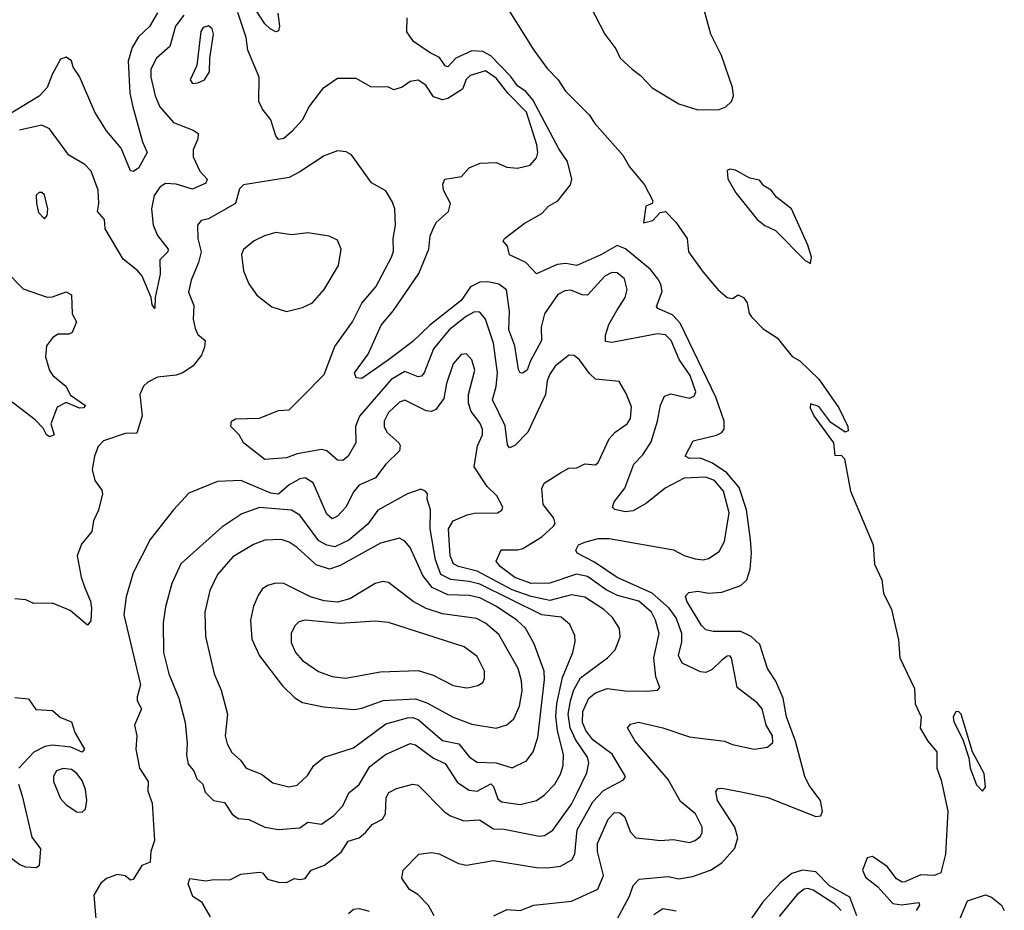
# Model space of a CAD drawing. Extents: x 1603745 to 1745082, y 385868 to 533966.
# Tile 362 of 646: x 1741233 to 1744896, y 423176 to 426489. Entities that reach past the tile are written whole.
import ezdxf

# ---------------------------------------------------------------- set-up
doc = ezdxf.new("R2010")
doc.units = 0

msp = doc.modelspace()

# ---------------------------------------------------------------- linework, layer by layer
at = {"layer": '0CON20XD'}
for points in [[(1743755, 426153.3), (1743835, 426154.2), (1743859.6, 426165), (1743880.8, 426185), (1743888.3, 426205), (1743885, 426236), (1743843.8, 426355), (1743803.8, 426435), (1743765, 426576)], [(1741745, 426513.9), (1741715, 426463.8), (1741674.6, 426425.4), (1741651, 426385), (1741636.7, 426335), (1741642.9, 426215), (1741654.1, 426165), (1741689.5, 426035), (1741706.9, 425995), (1741675, 425936.7), (1741655, 425924.2), (1741645, 425926.2), (1741610.7, 426010.7), (1741555.3, 426075.3), (1741512.3, 426145), (1741455, 426278), (1741431.8, 426311.8), (1741426, 426336), (1741405, 426349.1), (1741385, 426341.4), (1741353.2, 426285), (1741335, 426236.9), (1741305, 426204.7), (1741185, 426131.6)], [(1742605, 425223.8), (1742505, 425154.4), (1742485, 425156.2), (1742478.1, 425175), (1742528.5, 425245), (1742577, 425353), (1742622.7, 425407.3), (1742717.6, 425545), (1742754.7, 425635), (1742759.5, 425685), (1742772.8, 425717.2), (1742783.8, 425735), (1742828.2, 425775), (1742835.6, 425805), (1742808.8, 425855), (1742806.3, 425876.3), (1742813.8, 425895), (1742876, 425905), (1742905, 425937.1), (1742946.2, 425955), (1743005, 425957.1), (1743045, 425940.4), (1743085, 425936.7), (1743131.9, 425948.1), (1743155.3, 425974.7), (1743160.7, 425995), (1743156.4, 426023.6), (1743118, 426145), (1743048, 426215), (1743005, 426271.7), (1742965, 426298.8), (1742909, 426281), (1742893.7, 426266.3), (1742879.5, 426230.5), (1742825, 426195.3), (1742805, 426190.7), (1742771.9, 426201.9), (1742743.9, 426245), (1742715, 426263.4), (1742685, 426258.7), (1742655, 426237.5), (1742625, 426227.5), (1742605, 426237.5), (1742539.1, 426239.1), (1742485, 426270), (1742415, 426270.5), (1742358.7, 426231.3), (1742311.2, 426168.8), (1742283.6, 426115), (1742245, 426072.7), (1742215, 426046.9), (1742195, 426042.5), (1742185, 426056.7), (1742166.4, 426116.4), (1742135.8, 426155.8), (1742122.1, 426185), (1742124.1, 426275), (1742080.8, 426375), (1742075, 426422), (1742044.3, 426515)], [(1742192.7, 426512.7), (1742199.5, 426465), (1742195, 426446.7), (1742185, 426444), (1742165, 426454.4), (1742145, 426473.5), (1742115, 426518.9)], [(1743045, 426535.8), (1743145.2, 426375.2), (1743195, 426307.1), (1743235.7, 426265), (1743263.4, 426223.4), (1743351.6, 426135), (1743372.2, 426102.2), (1743476, 425985), (1743501.5, 425941.5), (1743556.5, 425875), (1743588.1, 425815), (1743585.5, 425804.5), (1743562.5, 425795), (1743552.9, 425732.9), (1743588.1, 425741.9), (1743615, 425772), (1743635.7, 425775), (1743674.2, 425735), (1743716.2, 425675), (1743721.2, 425625), (1743775, 425549.2), (1743830, 425485), (1743865, 425455.8), (1743885, 425451.2), (1743905, 425465.8), (1743925, 425455.6), (1743938.6, 425435), (1743945.9, 425395.9), (1743955, 425384), (1743998.7, 425338.7), (1744051.1, 425305), (1744106.1, 425236.1), (1744135, 425219.4), (1744205, 425151.3), (1744280.4, 425045), (1744314, 424975), (1744315, 424960), (1744304.1, 424954.1), (1744250.5, 424990.5), (1744205, 425050), (1744175, 425060), (1744173.8, 425045), (1744186.7, 425015), (1744260, 424915), (1744265, 424867.5), (1744288.8, 424868.8), (1744300.8, 424855), (1744323.1, 424735), (1744407.8, 424535), (1744413.1, 424463.1), (1744440, 424405), (1744445.8, 424355), (1744475.8, 424295), (1744501.7, 424181.7), (1744507.1, 424115), (1744561.4, 424001.4), (1744564.4, 423944.4), (1744585.8, 423895.8), (1744583, 423853), (1744610.8, 423805), (1744644.3, 423765), (1744644.4, 423705), (1744660.2, 423660.2), (1744685.6, 423545), (1744677.1, 423385), (1744660, 423315), (1744635, 423305.4), (1744585, 423307.9), (1744525, 423281.8), (1744515, 423281.1), (1744495, 423293.3), (1744459.2, 423339.2), (1744405, 423375.8), (1744385, 423371.2), (1744367.9, 423325), (1744379.6, 423299.6), (1744425, 423263.1), (1744481.1, 423201.1), (1744513.2, 423196.8), (1744577.5, 423205), (1744580, 423195), (1744567.5, 423175)], [(1743357.6, 426535), (1743409.6, 426435), (1743449.9, 426379.9), (1743467.1, 426345), (1743510.9, 426305), (1743541.7, 426281.7), (1743585, 426235.3), (1743685, 426175.7), (1743755, 426153.3)], [(1741843.3, 426505), (1741811.9, 426465), (1741790.6, 426389.4), (1741741.8, 426345), (1741720, 426305), (1741720.2, 426275), (1741736.2, 426205), (1741754.1, 426165), (1741805, 426106.2), (1741878.3, 426078.3), (1741896.4, 426065), (1741895.7, 426045), (1741878.1, 426005), (1741878.3, 425978.3), (1741902.5, 425925), (1741930.6, 425895), (1741925, 425880.6), (1741875, 425858.7), (1741815, 425876.5), (1741775, 425879.2), (1741755, 425867.5), (1741732.4, 425835), (1741723.5, 425785), (1741728.8, 425725), (1741745.5, 425685.5), (1741785.3, 425635), (1741783.5, 425625), (1741754.6, 425595), (1741755, 425542.5), (1741736.8, 425455), (1741735.5, 425414.5), (1741725, 425427.5), (1741722.1, 425455), (1741688.8, 425535), (1741672.2, 425555), (1741617.7, 425597.7), (1741550.3, 425710.3), (1741547.8, 425745), (1741522.3, 425775), (1741527.6, 425805), (1741524.1, 425855), (1741498.8, 425925), (1741475, 425950), (1741415, 425985.4), (1741343.2, 426083.2), (1741315, 426096.1), (1741232, 426078)], [(1743445.7, 423125), (1743501.2, 423228.8), (1743515, 423268.8), (1743537.6, 423292.4), (1743645, 423302), (1743685, 423293.1), (1743735, 423301.1), (1743803.1, 423325), (1743845, 423352.7), (1743892.6, 423407.4), (1743903.9, 423445), (1743893.4, 423485), (1743828.2, 423585), (1743822.4, 423617.6), (1743831.4, 423628.6), (1743845, 423630), (1743916.7, 423616.7), (1744016.2, 423595), (1744195, 423525.5), (1744212.4, 423527.6), (1744219.1, 423545), (1744211.6, 423585), (1744169.6, 423639.6), (1744153.3, 423673.3), (1744119, 423805), (1744085.5, 423895), (1744072.3, 423965), (1744045, 424028.2), (1744014.1, 424075), (1743985.9, 424165), (1743954.2, 424194.2), (1743915, 424212.4), (1743812.9, 424212.9), (1743785, 424218.6), (1743768.9, 424235), (1743714.2, 424325.8), (1743710, 424345), (1743722.2, 424357.8), (1743755, 424362.5), (1743795, 424356), (1743845, 424359.6), (1743915, 424383.6), (1743938.2, 424405), (1743950.4, 424445), (1743955.2, 424504.8), (1743951.7, 424555), (1743935.9, 424665), (1743909.1, 424749.1), (1743863.1, 424803.1), (1743809.5, 424839.5), (1743765, 424857.9), (1743725, 424856.4), (1743708.6, 424865), (1743738.3, 424921.7), (1743825, 424943.6), (1743845, 424953.6), (1743853.1, 424965), (1743853.8, 424995), (1743822.2, 425085), (1743689.9, 425359.9), (1743661.5, 425391.5), (1743606.7, 425415), (1743602.2, 425422.2), (1743622.2, 425477.8), (1743618.3, 425505), (1743607.2, 425525), (1743579.6, 425559.6), (1743486.6, 425636.6), (1743455, 425648.9), (1743395, 425613.6), (1743305, 425574), (1743265, 425582), (1743232.2, 425577.8), (1743155, 425543.1), (1743115.6, 425585), (1743054.6, 425614.6), (1743046.8, 425646.8), (1743031.2, 425665), (1743036.2, 425675), (1743108.9, 425731.1), (1743175, 425768.2), (1743200, 425795), (1743234.7, 425815.3), (1743281.8, 425875), (1743286.2, 425895), (1743271.1, 425961.1), (1743238.2, 426008.2), (1743141.1, 426191.1), (1743115, 426221.3), (1743085, 426242.3), (1743059.1, 426279.1), (1742985, 426354.5), (1742955, 426371), (1742915, 426372.8), (1742854.6, 426345.4), (1742825, 426313.6), (1742815, 426316.9), (1742795, 426348.5), (1742759.4, 426365), (1742698.1, 426408.1), (1742673.4, 426443.4), (1742673.8, 426496.2)], [(1741875, 426251.2), (1741895, 426253.8), (1741920, 426265), (1741939.2, 426295), (1741939.4, 426345), (1741953.3, 426435), (1741948.1, 426455), (1741935, 426465.5), (1741915, 426459.4), (1741906.9, 426445), (1741891.9, 426318.1), (1741866.7, 426265), (1741875, 426251.2)], [(1743245, 424803.1), (1743275, 424820), (1743305, 424821.5), (1743335, 424837.1), (1743375, 424833.3), (1743385, 424842.2), (1743425, 424929.1), (1743448.2, 424955), (1743492.7, 424985), (1743505.3, 425005), (1743508.7, 425048.7), (1743488.7, 425098.7), (1743462.6, 425142.6), (1743375, 425152.1), (1743352.1, 425172.1), (1743315, 425222.9), (1743295, 425240), (1743275, 425241.4), (1743225, 425199.7), (1743205, 425170.4), (1743194.4, 425145), (1743189, 425095), (1743122.5, 424955), (1743075, 424904.6), (1743055, 424896.4), (1743047.6, 424907.6), (1743038.1, 424978.1), (1742991.9, 425075), (1743005.8, 425124.2), (1743009.8, 425175), (1742994.8, 425285), (1742965.2, 425375.2), (1742945, 425400.4), (1742925, 425401.6), (1742895, 425385.7), (1742830.8, 425335), (1742772.5, 425265), (1742737.5, 425175), (1742727.4, 425162.6), (1742715, 425160.8), (1742665, 425179.8), (1742615, 425150.2), (1742496.2, 425013.8), (1742482.4, 424975), (1742483.5, 424915), (1742454.7, 424865.3), (1742435, 424849.4), (1742415, 424850), (1742375.3, 424885.3), (1742355, 424889.6), (1742265, 424873.6), (1742225, 424858.5), (1742145, 424853.1), (1742065.6, 424915), (1742049.2, 424945), (1742017.8, 424975), (1742020.6, 424995), (1742035, 425003.5), (1742125, 425006.7), (1742195, 425034.5), (1742235, 425037.3), (1742283.5, 425086.5), (1742365, 425169.2), (1742405, 425273.3), (1742470.7, 425365), (1742505.9, 425434.1), (1742557.7, 425495), (1742615.5, 425605), (1742622.8, 425627.2), (1742622.1, 425675), (1742631.2, 425725), (1742628.5, 425785), (1742619.8, 425809.8), (1742595, 425852), (1742541.7, 425881.7), (1742466.6, 425986.6), (1742447.5, 425997.5), (1742415, 426000.6), (1742365, 425982.7), (1742275, 425922.3), (1742235, 425902.3), (1742065, 425874.3), (1742050.4, 425859.6), (1742035, 425805.5), (1741935, 425748.2), (1741908.1, 425741.9), (1741894.4, 425725), (1741895.4, 425675), (1741907.8, 425625), (1741898.4, 425585), (1741870.7, 425519.3), (1741861.1, 425475), (1741881.1, 425425), (1741877.5, 425375), (1741885, 425340), (1741895, 425317.5), (1741922.5, 425295), (1741919.7, 425270.3), (1741908.6, 425241.4), (1741878.2, 425201.8), (1741840, 425175), (1741815, 425166), (1741745, 425158.8), (1741709.5, 425140.5), (1741693.3, 425125), (1741680, 425095), (1741688.6, 425015), (1741668.7, 424951.3), (1741625, 424949.5), (1741545, 424921.9), (1741525, 424901.2), (1741510.6, 424865), (1741501.9, 424815), (1741511.9, 424775), (1741538.4, 424738.4), (1741541.2, 424725), (1741525.4, 424664.6), (1741506.9, 424625), (1741501.1, 424585), (1741462.4, 424537.6), (1741447.1, 424495), (1741461.6, 424415), (1741475.3, 424375.3), (1741495.8, 424325.8), (1741499.3, 424299.3), (1741497.8, 424252.2), (1741485, 424236.2), (1741420.9, 424290.9), (1741355, 424318.5), (1741285, 424317.5), (1741255, 424330.6), (1741215, 424334.2)], [(1744175, 425582), (1744178.6, 425605), (1744165, 425650), (1744103.5, 425785), (1744048.6, 425828.6), (1744028.1, 425855), (1744000.7, 425870.7), (1743985, 425891.6), (1743949.5, 425899.5), (1743895, 425928.9), (1743875, 425933.2), (1743865, 425927.9), (1743866.8, 425896.8), (1743896.2, 425845), (1743976.2, 425745), (1744005, 425722.8), (1744044.8, 425704.8), (1744155, 425592.5), (1744175, 425582)], [(1741325, 425747.5), (1741335, 425760), (1741337.5, 425785), (1741325, 425836.7), (1741315, 425846.2), (1741305, 425846.2), (1741294.5, 425835.5), (1741294.6, 425804.6), (1741302.1, 425772.1), (1741325, 425747.5)], [(1742225, 425403.8), (1742285, 425418.6), (1742322, 425435), (1742365.5, 425485), (1742418.5, 425575), (1742428, 425635), (1742415, 425668.8), (1742384.1, 425684.1), (1742305, 425695.7), (1742245, 425688), (1742185, 425696.9), (1742143.3, 425685), (1742105, 425665.7), (1742065, 425633.8), (1742057.5, 425615), (1742065.7, 425555), (1742085.7, 425505.7), (1742115, 425464), (1742171.2, 425421.2), (1742225, 425403.8)], [(1741179.4, 425555), (1741245, 425487.8), (1741335, 425457.1), (1741355, 425457.9), (1741405, 425476.7), (1741425.7, 425465), (1741428.2, 425395), (1741443.6, 425365), (1741428.1, 425325), (1741415, 425318.9), (1741375, 425318.7), (1741355, 425305.4), (1741332.1, 425275), (1741328.8, 425235), (1741343.9, 425183.9), (1741355.4, 425165.4), (1741404.3, 425125), (1741421.6, 425091.6), (1741476.9, 425053.1), (1741470, 425045), (1741455, 425044.2), (1741405, 425064.2), (1741372.3, 425047.7), (1741348.5, 424985), (1741361.5, 424945), (1741345, 424937.3), (1741332.5, 424945), (1741319.9, 424969.9), (1741290.4, 425000.4), (1741205, 425066.2)], [(1742996.7, 423155), (1743045, 423178.5), (1743094.6, 423175.4), (1743145, 423194.5), (1743285, 423209.6), (1743383.5, 423255), (1743404.7, 423305.3), (1743381.7, 423395), (1743381.7, 423425), (1743421.6, 423515), (1743445, 423539.2), (1743465, 423538.6), (1743482.2, 423525), (1743505, 423466.7), (1743525, 423445.4), (1743585, 423439.7), (1743615.4, 423435.4), (1743665, 423439.4), (1743725, 423428.5), (1743745, 423435.5), (1743765, 423451.9), (1743771.8, 423465), (1743771.1, 423485), (1743746.4, 423535), (1743691.2, 423581.2), (1743645, 423662.7), (1743522.3, 423805), (1743494.4, 423855), (1743505, 423868.6), (1743535, 423875.4), (1743625, 423855.3), (1743725, 423820.9), (1743855, 423804.6), (1743885, 423792.1), (1743965, 423775.6), (1744015, 423782.5), (1744035, 423800), (1744033.8, 423825), (1744009.2, 423865), (1743995, 423925.6), (1743976.9, 423946.9), (1743902.2, 424005), (1743881.1, 424115), (1743875, 424121.9), (1743865, 424120.9), (1743845, 424106.9), (1743808.6, 424071.4), (1743785, 424060.6), (1743765, 424063.3), (1743696.7, 424095), (1743683.7, 424123.7), (1743696.5, 424175), (1743695.9, 424205), (1743675, 424264), (1743649.2, 424299.2), (1743585.6, 424355.6), (1743455, 424413.4), (1743371, 424471), (1743306, 424505), (1743301.4, 424515), (1743312, 424535), (1743335, 424545.4), (1743385, 424559.2), (1743425, 424559.2), (1743665, 424517.4), (1743705, 424495.9), (1743745, 424483.4), (1743775, 424479.3), (1743795.7, 424484.3), (1743835, 424511.1), (1743855, 424547.5), (1743872, 424655), (1743850.7, 424735), (1743817.4, 424775), (1743785, 424787.3), (1743705, 424783.5), (1743633.9, 424746.1), (1743565, 424690.3), (1743515, 424662.2), (1743485, 424657.7), (1743446.6, 424666.6), (1743437.5, 424675), (1743443.6, 424695), (1743484.3, 424745.7), (1743517.1, 424835), (1743550.3, 424869.7), (1743581.3, 424918.7), (1743605.8, 424995), (1743616.1, 425055), (1743631.9, 425088.1), (1743655, 425097.1), (1743725, 425080.8), (1743741.7, 425088.3), (1743748.2, 425105), (1743727, 425165), (1743686, 425225), (1743655.8, 425295), (1743635, 425316.1), (1743605, 425320.3), (1743435, 425288), (1743411.4, 425291.4), (1743411.6, 425315), (1743424.6, 425355), (1743453.5, 425406.5), (1743485.3, 425455), (1743492.5, 425485), (1743483.1, 425525), (1743455, 425547.3), (1743435, 425548.6), (1743409.6, 425535), (1743345, 425464.3), (1743325, 425464.8), (1743283, 425483), (1743260.2, 425479.8), (1743235, 425466.7), (1743184.8, 425395.2), (1743172.9, 425345), (1743174.2, 425295), (1743132.2, 425217.8), (1743121.1, 425185), (1743103.3, 425173.3), (1743095, 425175.4), (1743087.8, 425187.8), (1743074.8, 425275), (1743052.3, 425335), (1743054.8, 425405), (1743044.2, 425484.2), (1743015.2, 425505.2), (1742973.8, 425513.8), (1742945, 425512.9), (1742909.5, 425495), (1742875, 425444.8), (1742757.9, 425352.1), (1742695, 425291.6), (1742605, 425223.8)], [(1741942.1, 423152.1), (1741912, 423205), (1741876.8, 423226.8), (1741858.9, 423275), (1741866, 423294), (1741925.7, 423285.7), (1741955, 423290), (1742015, 423289.2), (1742055, 423310), (1742125, 423317.5), (1742135.6, 423315.6), (1742155, 423291.9), (1742195, 423280.5), (1742225, 423280), (1742255, 423294.4), (1742275, 423290), (1742295, 423294.2), (1742317.5, 423325), (1742366.7, 423343.3), (1742428, 423392), (1742455, 423433.1), (1742495, 423446), (1742519.5, 423465), (1742543.3, 423495), (1742581.9, 423515), (1742592.9, 423535), (1742596.6, 423595), (1742605.9, 423614.1), (1742635, 423628.8), (1742695, 423645.5), (1742715, 423641.9), (1742812.5, 423542.5), (1742835, 423527.3), (1742885, 423509.1), (1742942.7, 423512.7), (1742995, 423478.4), (1743035, 423477.6), (1743165, 423452.2), (1743185.2, 423454.8), (1743215.5, 423474.5), (1743285, 423570.9), (1743307.1, 423612.9), (1743342.9, 423687.1), (1743350, 423725), (1743344.8, 423745), (1743300.9, 423810.9), (1743280.7, 423855), (1743273.5, 423905), (1743282.3, 423955), (1743294.5, 423995.5), (1743319.2, 424040.8), (1743418.9, 424115), (1743447.5, 424145), (1743466.6, 424193.4), (1743464.6, 424224.6), (1743437.5, 424265), (1743405.4, 424295), (1743335, 424340.4), (1743285, 424348.8), (1743205, 424328.3), (1743135, 424343.2), (1743065, 424368.4), (1742935, 424437.4), (1742865, 424454.9), (1742846.9, 424465), (1742833.5, 424495), (1742828.4, 424595), (1742845, 424624.7), (1742897.5, 424647.5), (1742925, 424653.7), (1743010, 424655), (1743026, 424664), (1743029.5, 424675), (1743007.1, 424717.1), (1742971.9, 424751.9), (1742923.3, 424825), (1742935.9, 424904.1), (1742954, 424945), (1742954.7, 424965), (1742945, 424989.1), (1742911.9, 425031.9), (1742902.4, 425062.4), (1742902.2, 425095), (1742925.9, 425185), (1742915, 425224), (1742895, 425245.6), (1742875, 425243.1), (1742845, 425208.6), (1742820.4, 425135), (1742810.5, 425079.5), (1742780.9, 425039.1), (1742765, 425031.8), (1742745, 425033.8), (1742665, 425072.9), (1742645, 425066.4), (1742605, 425027.9), (1742588.7, 424995), (1742588, 424975), (1742597.9, 424955), (1742642.9, 424915), (1742648.5, 424905), (1742646.1, 424885), (1742594.8, 424835.2), (1742555.7, 424784.3), (1742495, 424756.7), (1742475.7, 424734.3), (1742445.9, 424675), (1742415, 424641.5), (1742395, 424632.1), (1742375, 424650), (1742325, 424766.2), (1742295, 424784.2), (1742275, 424781.1), (1742235, 424758), (1742195, 424723.4), (1742167.5, 424727.5), (1742055, 424774.6), (1741968.6, 424771.4), (1741862.4, 424727.6), (1741804.6, 424665.4), (1741718.1, 424555), (1741655, 424431.2), (1741628.5, 424341.5), (1741620.6, 424275), (1741681.8, 424015), (1741669.4, 423970.6), (1741669.2, 423955), (1741685.3, 423925), (1741660, 423865), (1741668.1, 423825), (1741664.6, 423775), (1741678.8, 423705), (1741710.4, 423655), (1741709.2, 423619.2), (1741725.7, 423574.3), (1741733.9, 423436.1), (1741720, 423395), (1741717.5, 423355), (1741687.3, 423342.7), (1741655, 423290), (1741645, 423288), (1741625, 423303.8), (1741595, 423308.8), (1741555, 423293.8), (1741535, 423276.7), (1741508, 423232), (1741518.1, 423115)], [(1742774.2, 423155), (1742753.8, 423193.8), (1742714.2, 423235), (1742682.9, 423252.9), (1742654.2, 423295), (1742659.2, 423325), (1742717.5, 423385), (1742765, 423391.5), (1742793.5, 423386.5), (1742865, 423350), (1742895, 423343.8), (1742995, 423361.8), (1743155, 423335.3), (1743195.9, 423334.1), (1743245, 423339.6), (1743286.4, 423363.6), (1743297.3, 423385), (1743306.7, 423475), (1743365, 423579.3), (1743405, 423621.3), (1743479.1, 423660.9), (1743486.9, 423673.1), (1743437.1, 423757.1), (1743365, 423810.6), (1743338.6, 423845), (1743325.8, 423875), (1743327.1, 423915), (1743350.5, 423965), (1743374.8, 423985.2), (1743418.7, 424001.3), (1743485, 423991.9), (1743565, 423991.3), (1743605, 423994.3), (1743613.8, 424005), (1743599.3, 424045), (1743591.4, 424115), (1743611.1, 424205), (1743597.8, 424255), (1743582.8, 424285), (1743536, 424326), (1743457.2, 424347.2), (1743415, 424367.9), (1743345, 424417.2), (1743304, 424426), (1743205, 424392.4), (1743135, 424391.8), (1743075, 424414), (1743020, 424455), (1743005.7, 424475), (1743023.5, 424516.5), (1743085, 424516.7), (1743105, 424522.2), (1743175, 424565.3), (1743218.5, 424605), (1743224.5, 424615), (1743220, 424635), (1743180.3, 424685), (1743174.5, 424745), (1743183.3, 424765), (1743245, 424803.1)], [(1742195, 423476.2), (1742275, 423482.3), (1742305, 423503.4), (1742355, 423496.8), (1742401.7, 423528.3), (1742435.2, 423564.8), (1742457.1, 423612.9), (1742495, 423643.3), (1742535, 423710.3), (1742593.5, 423755), (1742685, 423795.9), (1742705, 423791.2), (1742771.9, 423741.9), (1742815, 423722.4), (1742861.6, 423651.6), (1742905, 423622.9), (1742935, 423618.6), (1742985, 423646.4), (1742995, 423636.5), (1743011, 423591), (1743025, 423579.3), (1743095, 423569.4), (1743155.2, 423584.8), (1743184.8, 423605.2), (1743222.9, 423645), (1743245, 423682.9), (1743254.7, 423715), (1743256.1, 423755), (1743233.2, 423843.2), (1743227.5, 423897.5), (1743231.3, 423945), (1743252, 424042), (1743290, 424135), (1743298.5, 424175), (1743297.7, 424197.7), (1743279.1, 424239.1), (1743246.4, 424266.4), (1743175, 424275.5), (1742945, 424389), (1742905, 424399.5), (1742836.3, 424406.3), (1742799.8, 424425), (1742779.6, 424479.6), (1742759.6, 424595), (1742760.4, 424665), (1742748.6, 424705), (1742750, 424725), (1742742.5, 424735), (1742725, 424742), (1742675, 424725.5), (1742565.6, 424664.4), (1742527.8, 424612.2), (1742456.7, 424553.3), (1742405, 424528.3), (1742375, 424533.7), (1742345, 424550.2), (1742275, 424645.3), (1742243.9, 424663.9), (1742125, 424674.7), (1742058.7, 424651.3), (1741985, 424600.8), (1741832, 424465), (1741798.5, 424391.5), (1741775.4, 424305), (1741766.4, 424245), (1741767.5, 424135), (1741788, 424055), (1741824.7, 423965), (1741847.7, 423875), (1741856.2, 423796.2), (1741853, 423753), (1741859.8, 423719.8), (1741880.9, 423695), (1741891.5, 423665), (1741914.3, 423645), (1741922.9, 423615), (1741953.8, 423583.8), (1741995, 423576.9), (1742023.1, 423533.1), (1742045, 423517.5), (1742085, 423513.3), (1742144.6, 423484.6), (1742195, 423476.2)], [(1742234.4, 423635.6), (1742265, 423641.9), (1742302.8, 423677.2), (1742327.1, 423715), (1742365, 423745.5), (1742475, 423780), (1742595, 423869.7), (1742675, 423892.1), (1742695, 423892.8), (1742715, 423885.2), (1742805, 423808.1), (1742866.2, 423795), (1742905.4, 423745), (1742935, 423726.7), (1743005, 423724.8), (1743065, 423705.5), (1743118, 423732), (1743142.9, 423765), (1743160.7, 423819.3), (1743185.5, 424035), (1743184.3, 424065), (1743146.9, 424166.9), (1743114.8, 424224.8), (1743081.8, 424255), (1743005.9, 424305.9), (1742945, 424338.6), (1742905, 424346.4), (1742825, 424348.8), (1742767.1, 424377.1), (1742731.8, 424421.8), (1742685.3, 424525), (1742665, 424549.1), (1742645, 424559.6), (1742575, 424541.5), (1742425, 424458.4), (1742385, 424445.2), (1742335, 424460.7), (1742265, 424525.4), (1742235, 424545.3), (1742205, 424554.7), (1742145, 424552.4), (1742103, 424537), (1742025, 424490.9), (1741968.5, 424425), (1741940, 424365), (1741921.5, 424285), (1741924.5, 424195), (1741955.6, 424055.6), (1741982.5, 423995), (1742006, 423906), (1741997.5, 423825), (1742004.6, 423795), (1742022.4, 423762.4), (1742054, 423735), (1742075, 423704.1), (1742131.9, 423681.9), (1742175, 423650.4), (1742234.4, 423635.6)], [(1743005, 423853.8), (1743045, 423866.2), (1743071.3, 423888.7), (1743091.9, 423935), (1743101.8, 423991.8), (1743099.3, 424029.3), (1743086.8, 424075), (1743015, 424202.3), (1742965, 424244.2), (1742931.9, 424261.9), (1742805, 424278.8), (1742745, 424299.1), (1742696.9, 424325), (1742605, 424395.5), (1742585, 424398.5), (1742555, 424391.8), (1742460.6, 424335), (1742415, 424322.4), (1742365, 424327.5), (1742315, 424342), (1742215, 424391.3), (1742185, 424392.9), (1742155, 424384.4), (1742135, 424370.8), (1742120.5, 424349.5), (1742102.3, 424307.7), (1742090.7, 424255), (1742096.7, 424185), (1742125, 424121.9), (1742210.4, 424010.4), (1742256.6, 423966.6), (1742285, 423949.1), (1742362.6, 423932.6), (1742476.5, 423923.5), (1742505, 423927.8), (1742585, 423956.2), (1742705, 423962.8), (1742747.7, 423947.7), (1742845, 423894.7), (1742915, 423868.2), (1743005, 423853.8)], [(1742895, 424003.9), (1742905, 424004.6), (1742937.6, 424012.4), (1742956.1, 424023.9), (1742962.4, 424037.6), (1742962.2, 424065), (1742935, 424120.6), (1742886.5, 424156.5), (1742605, 424246.7), (1742555, 424251.9), (1742425, 424242.6), (1742295, 424255.3), (1742271.4, 424248.6), (1742255.8, 424234.2), (1742242.5, 424205), (1742242, 424172), (1742258.9, 424135), (1742284.6, 424105), (1742343.9, 424063.9), (1742395, 424045.3), (1742445, 424038.9), (1742575, 424062.4), (1742715, 424068.2), (1742770.4, 424050.4), (1742845, 424011.6), (1742895, 424003.9)], [(1741215, 423967.1), (1741265, 423962.5), (1741292.9, 423922.9), (1741355, 423918.9), (1741385, 423893.1), (1741425, 423876.9), (1741437.9, 423837.9), (1741474.2, 423775.8), (1741465, 423764.6), (1741423.1, 423783.1), (1741355, 423790.7), (1741325.7, 423785), (1741285.2, 423764.8), (1741229.1, 423705)], [(1744815, 423618.8), (1744825.9, 423634.1), (1744820.8, 423685), (1744777.7, 423765), (1744735.3, 423905), (1744725, 423915.6), (1744715.7, 423914.3), (1744705.6, 423895), (1744707.6, 423877.6), (1744740.9, 423810.9), (1744763.7, 423743.7), (1744768.5, 423705), (1744792.7, 423642.7), (1744815, 423618.8)], [(1741465, 423540.8), (1741477.4, 423552.6), (1741482.3, 423585), (1741477.2, 423625), (1741465, 423658.5), (1741445, 423685.3), (1741425, 423699.5), (1741395, 423703.4), (1741370, 423695), (1741358.2, 423675), (1741358.5, 423655), (1741385, 423591.4), (1741405, 423567.8), (1741445, 423542.2), (1741465, 423540.8)], [(1741228.8, 423645), (1741242.3, 423602.3), (1741277.6, 423447.6), (1741310.6, 423405), (1741305, 423342.5), (1741295, 423334), (1741255, 423336.2), (1741233.8, 423345), (1741175, 423388.9)], [(1744346.8, 423155), (1744320.3, 423225), (1744245, 423266.7), (1744195, 423318.6), (1744145, 423325.5), (1744105, 423312.4), (1744061.9, 423278.1), (1743995.7, 423205), (1743919.1, 423095)], [(1744288.1, 423175), (1744265, 423198.8), (1744185, 423250.3), (1744165, 423257.2), (1744150.8, 423255), (1744125.2, 423234.8), (1744057.4, 423152.6)], [(1744714, 423105), (1744758.3, 423211.7), (1744825, 423232.9), (1744848, 423225), (1744885, 423195.7), (1744895.6, 423175)], [(1742456.2, 423163.8), (1742475, 423180.6), (1742495, 423182.5), (1742533.2, 423173.2)], [(1743675, 423172.2), (1743625, 423181.1), (1743591.4, 423158.6)]]:
    msp.add_lwpolyline(points, dxfattribs=at)

doc.saveas('drawing.dxf')
